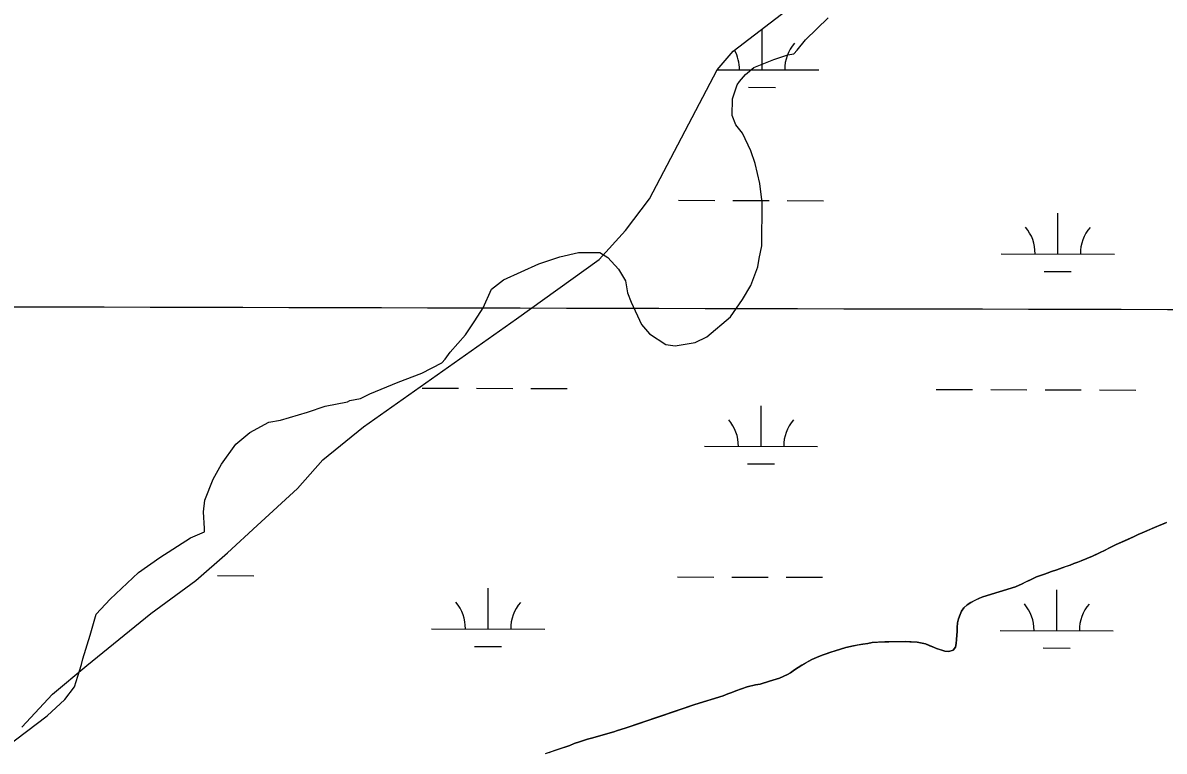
# Model space of a CAD drawing. Extents: x 3161665 to 3199565, y 885729 to 911164.
# Drawn here: x 3187473 to 3188481, y 902866 to 903509 of the extents above; entities that cross this region are included whole.
import ezdxf

# ---------------------------------------------------------------- set-up
doc = ezdxf.new("R2010")
doc.units = 0
for name, color, linetype in [('V-GRID-MAJR', 7, 'Continuous'), ('V-SITE-VEGE', 7, 'Continuous'), ('V-TOPO-SHOR', 7, 'Continuous'), ('V-WETL-SWMP', 7, 'Continuous')]:
    doc.layers.add(name, color=color, linetype=linetype)

msp = doc.modelspace()

# ---------------------------------------------------------------- linework, layer by layer
at = {"layer": 'V-GRID-MAJR'}
msp.add_spline([(3165916.244, 903320.984), (3171139.73, 903304.649), (3176363.22, 903289.0750000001), (3181586.7120000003, 903274.26), (3186810.2060000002, 903260.204), (3192033.702, 903246.909), (3197257.2, 903234.373), (3197257.201, 903234.373)], degree=3, dxfattribs=at)
at = {"layer": 'V-SITE-VEGE'}
for points in [[(3187872.130000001, 903246.1939999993), (3187879.468000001, 903257.5239999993), (3187886.851000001, 903274.0279999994), (3187897.267000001, 903282.2269999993), (3187928.440000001, 903296.4679999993), (3187947.1240000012, 903302.5299999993), (3187963.721000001, 903306.5399999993), (3187982.355000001, 903306.3869999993), (3187989.568000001, 903302.1879999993), (3187998.8030000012, 903291.7619999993), (3188004.931000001, 903281.3579999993), (3188006.917000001, 903270.9889999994), (3188009.954000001, 903262.6819999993), (3188019.115000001, 903242.9399999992), (3188026.293000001, 903234.5979999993), (3188040.711000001, 903225.1649999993), (3188048.983000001, 903224.0629999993), (3188066.610000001, 903227.0269999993), (3188077.004000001, 903232.1179999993), (3188097.848000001, 903249.5509999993), (3188108.326000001, 903264.9949999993), (3188115.672000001, 903277.3599999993), (3188122.0190000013, 903293.8729999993), (3188123.110000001, 903301.1129999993), (3188125.273000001, 903312.4819999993), (3188125.582000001, 903350.7849999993), (3188123.647000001, 903367.3659999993), (3188119.647000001, 903384.9949999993), (3188115.598000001, 903396.4169999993), (3188108.477000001, 903412.0039999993), (3188102.323000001, 903419.3009999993), (3188099.2860000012, 903427.6079999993), (3188099.403000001, 903442.1019999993), (3188103.642000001, 903454.4899999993), (3188105.737000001, 903457.5779999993), (3188110.964000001, 903463.7489999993), (3188118.261000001, 903469.9009999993), (3188135.919000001, 903477.0059999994), (3188148.3740000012, 903481.0459999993), (3188153.558000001, 903482.0419999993), (3188156.689000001, 903485.1219999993), (3188164.011000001, 903494.3809999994), (3188183.838000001, 903513.8899999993)], [(3187458.086000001, 902869.5829999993), (3187494.542000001, 902897.2429999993), (3187510.189000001, 902911.6099999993), (3187518.561000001, 902922.9319999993), (3187521.742000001, 902932.2229999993), (3187524.931000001, 902942.5469999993), (3187526.008000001, 902947.7179999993), (3187532.385000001, 902968.3729999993), (3187537.712000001, 902986.9639999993), (3187550.244000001, 903000.3209999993), (3187575.281000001, 903023.9329999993), (3187594.024000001, 903037.2389999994), (3187621.080000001, 903054.6219999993), (3187633.544000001, 903059.6969999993), (3187633.571000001, 903062.8019999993), (3187632.651000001, 903077.3039999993), (3187633.771000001, 903087.6479999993), (3187641.169000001, 903106.2229999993), (3187648.525000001, 903119.6209999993), (3187661.088000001, 903137.1219999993), (3187673.593000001, 903147.3739999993), (3187690.233000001, 903156.5549999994), (3187700.602000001, 903158.5439999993), (3187724.469000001, 903165.5969999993), (3187740.038000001, 903170.6489999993), (3187759.742000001, 903174.6309999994), (3187761.821000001, 903175.6489999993), (3187771.153000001, 903177.6449999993), (3187779.468000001, 903181.7189999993), (3187804.399000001, 903191.8709999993), (3187825.169000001, 903199.9849999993), (3187842.844000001, 903209.1599999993), (3187845.975000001, 903212.2399999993), (3187850.165000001, 903218.4209999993), (3187863.748000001, 903233.8379999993), (3187872.130000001, 903246.1939999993)], [(3188482.696000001, 903068.1629999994), (3188472.147000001, 903063.5639999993), (3188465.153000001, 903060.6489999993), (3188461.252000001, 903058.8529999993), (3188457.698000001, 903057.3949999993), (3188453.3400000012, 903055.2609999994), (3188438.203000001, 903048.5269999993), (3188434.073000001, 903046.3889999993), (3188427.877000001, 903043.3539999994), (3188424.207000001, 903041.6679999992), (3188417.439000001, 903038.1849999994), (3188407.238000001, 903034.2649999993), (3188404.256000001, 903033.0319999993), (3188400.704000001, 903031.8029999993), (3188397.493000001, 903030.4619999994), (3188390.391000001, 903028.0019999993), (3188385.691000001, 903026.2119999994), (3188381.1070000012, 903024.6499999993), (3188374.805000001, 903022.2999999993), (3188367.930000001, 903020.0699999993), (3188355.083000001, 903013.8889999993), (3188349.234000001, 903011.1939999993), (3188320.597000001, 903002.2849999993), (3188317.617000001, 903001.2799999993), (3188309.933000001, 902997.4579999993), (3188306.716000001, 902995.3119999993), (3188303.723000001, 902992.7089999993), (3188301.643000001, 902989.7539999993), (3188300.363000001, 902986.9089999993), (3188298.960000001, 902982.9189999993), (3188298.130000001, 902979.2719999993), (3188297.756000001, 902975.3889999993), (3188297.842000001, 902971.8459999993), (3188296.957000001, 902961.1119999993), (3188296.242000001, 902957.8049999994), (3188294.168000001, 902955.3079999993), (3188290.387000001, 902954.0819999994), (3188286.846000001, 902954.3379999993), (3188279.666000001, 902956.6829999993), (3188276.821000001, 902957.9609999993), (3188269.757000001, 902960.7599999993), (3188262.458000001, 902962.4189999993), (3188251.950000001, 902962.8469999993), (3188234.012000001, 902962.7629999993), (3188222.920000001, 902961.9379999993), (3188218.916000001, 902961.1719999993), (3188214.683000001, 902960.6329999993), (3188206.446000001, 902959.2139999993), (3188199.577000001, 902957.5549999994), (3188190.186000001, 902954.7739999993), (3188186.404000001, 902953.5489999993), (3188179.641000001, 902951.0889999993), (3188175.633000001, 902949.7499999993), (3188169.555000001, 902947.0569999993), (3188166.800000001, 902945.5949999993), (3188160.601000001, 902941.9879999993), (3188157.613000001, 902939.9569999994), (3188154.170000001, 902937.9249999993), (3188150.6070000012, 902935.3259999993), (3188147.967000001, 902933.7489999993), (3188140.971000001, 902930.4909999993), (3188132.142000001, 902927.7479999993), (3188123.903000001, 902925.3709999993), (3188119.899000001, 902924.7189999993), (3188112.457000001, 902922.8389999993), (3188102.487000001, 902919.3759999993), (3188099.048000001, 902917.9159999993), (3188095.268000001, 902916.5769999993), (3188091.256000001, 902915.0099999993), (3188066.170000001, 902907.3279999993), (3188004.754000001, 902886.2269999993)], [(3188004.754000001, 902886.2269999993), (3187997.883000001, 902884.3409999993), (3187994.903000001, 902883.2229999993), (3187974.976000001, 902877.5559999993), (3187971.542000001, 902876.6689999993), (3187964.325000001, 902874.3279999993), (3187959.856000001, 902872.7639999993), (3187955.842000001, 902871.0819999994), (3187952.293000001, 902869.9679999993), (3187934.3030000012, 902863.8279999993)]]:
    msp.add_lwpolyline(points, dxfattribs=at)
at = {"layer": 'V-TOPO-SHOR'}
for points in [[(3188430.632000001, 903044.7039999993), (3188434.073000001, 903046.3889999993), (3188438.203000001, 903048.5269999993), (3188442.447000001, 903050.4359999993), (3188446.459000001, 903052.2319999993), (3188449.785000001, 903053.6879999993), (3188453.3400000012, 903055.2609999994), (3188457.698000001, 903057.3949999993), (3188461.254000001, 903058.8529999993), (3188465.153000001, 903060.6489999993), (3188468.592000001, 903062.1069999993), (3188472.147000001, 903063.5639999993), (3188476.159000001, 903065.3599999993), (3188479.829000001, 903066.9309999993), (3188482.694000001, 903068.1629999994)], [(3187937.740000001, 902864.9439999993), (3187942.096000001, 902866.5089999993), (3187945.188000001, 902867.5129999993), (3187949.4280000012, 902868.9629999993), (3187952.293000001, 902869.9679999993), (3187955.842000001, 902871.0819999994), (3187959.856000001, 902872.7639999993), (3187964.325000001, 902874.3279999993), (3187971.542000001, 902876.6689999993), (3187974.976000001, 902877.5559999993), (3187994.903000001, 902883.2229999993), (3187997.883000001, 902884.3409999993), (3188004.754000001, 902886.2269999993), (3188036.265000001, 902897.0569999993), (3188066.170000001, 902907.3279999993), (3188091.256000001, 902915.0099999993), (3188095.268000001, 902916.5769999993), (3188099.048000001, 902917.9179999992), (3188102.487000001, 902919.3759999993), (3188112.457000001, 902922.8369999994), (3188119.899000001, 902924.7189999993), (3188123.903000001, 902925.3729999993), (3188132.142000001, 902927.7479999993), (3188140.971000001, 902930.4909999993), (3188147.967000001, 902933.7489999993), (3188150.6070000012, 902935.3259999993), (3188154.170000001, 902937.9269999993), (3188157.613000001, 902939.9549999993), (3188160.601000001, 902941.9879999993), (3188163.702000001, 902943.7899999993), (3188166.800000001, 902945.5949999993), (3188169.555000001, 902947.0569999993), (3188175.631000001, 902949.7499999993), (3188179.641000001, 902951.0889999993), (3188182.9650000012, 902952.3199999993), (3188186.404000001, 902953.5489999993), (3188190.184000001, 902954.7759999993), (3188194.993000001, 902956.2219999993), (3188199.577000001, 902957.5549999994), (3188206.446000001, 902959.2139999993), (3188210.564000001, 902959.9819999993), (3188214.683000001, 902960.6329999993), (3188218.916000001, 902961.1719999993), (3188222.920000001, 902961.9379999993), (3188227.378000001, 902962.2449999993), (3188230.923000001, 902962.5579999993), (3188234.012000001, 902962.7629999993), (3188237.438000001, 902962.7339999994), (3188242.238000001, 902962.8099999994), (3188247.266000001, 902962.8839999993), (3188251.950000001, 902962.8469999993), (3188255.948000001, 902962.6999999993), (3188259.032000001, 902962.5599999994), (3188262.458000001, 902962.4189999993), (3188269.757000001, 902960.7599999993), (3188273.745000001, 902959.1299999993), (3188276.821000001, 902957.9609999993), (3188279.666000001, 902956.6829999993), (3188283.313000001, 902955.5089999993), (3188286.846000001, 902954.3379999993), (3188290.387000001, 902954.0819999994), (3188294.168000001, 902955.3079999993), (3188296.242000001, 902957.8049999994), (3188296.957000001, 902961.1119999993), (3188297.213000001, 902964.5389999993), (3188297.5900000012, 902968.7639999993), (3188297.842000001, 902971.8459999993), (3188297.756000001, 902975.3889999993), (3188298.130000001, 902979.2719999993), (3188298.960000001, 902982.9189999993), (3188300.363000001, 902986.9089999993), (3188301.643000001, 902989.7559999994), (3188303.723000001, 902992.7089999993), (3188306.716000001, 902995.3119999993), (3188309.933000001, 902997.4579999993), (3188313.718000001, 902999.3689999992), (3188317.617000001, 903001.2799999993), (3188320.597000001, 903002.2849999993), (3188349.234000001, 903011.1939999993), (3188355.083000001, 903013.8889999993), (3188358.526000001, 903015.5769999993), (3188361.278000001, 903016.9239999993), (3188367.930000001, 903020.0699999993), (3188371.369000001, 903021.1859999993), (3188374.8030000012, 903022.2999999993), (3188378.242000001, 903023.5289999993), (3188381.1070000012, 903024.6499999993), (3188385.691000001, 903026.2119999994), (3188390.391000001, 903028.0019999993), (3188394.401000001, 903029.3419999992), (3188397.493000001, 903030.4599999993), (3188400.704000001, 903031.8029999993), (3188404.256000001, 903033.0319999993), (3188407.238000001, 903034.2649999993), (3188417.439000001, 903038.1829999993), (3188421.223000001, 903040.0939999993), (3188424.207000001, 903041.6679999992), (3188427.877000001, 903043.3539999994), (3188430.632000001, 903044.7039999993)]]:
    msp.add_lwpolyline(points, dxfattribs=at)
at = {"layer": 'V-WETL-SWMP'}
for p, q in [((3188125.6158566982, 903467.8489039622), (3188125.7155279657, 903503.8487240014)), ((3188086.0536125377, 903467.9582325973), (3188175.6153758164, 903467.7107323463)), ((3188113.573249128, 903452.451142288), (3188137.573018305, 903452.3848199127)), ((3188051.888972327, 903352.6203390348), (3188083.888664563, 903352.5319092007)), ((3188099.8885106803, 903352.487694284), (3188131.888202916, 903352.3992644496)), ((3188147.888049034, 903352.355049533), (3188179.887741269, 903352.2666196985)), ((3188386.601203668, 903305.2652524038), (3188386.700874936, 903341.2650724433)), ((3188336.6016845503, 903305.4034240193), (3188436.6007227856, 903305.1270807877)), ((3188374.558596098, 903289.8674907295), (3188398.5583652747, 903289.8011683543)), ((3187825.5221626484, 903186.7444528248), (3187857.5218548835, 903186.6560229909)), ((3187873.521701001, 903186.6118080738), (3187905.5213932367, 903186.5233782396)), ((3187921.5212393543, 903186.4791633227), (3187953.52093159, 903186.3907334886)), ((3188279.4257971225, 903185.4901087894), (3188311.425489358, 903185.4016789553)), ((3188327.4253354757, 903185.3574640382), (3188359.425027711, 903185.2690342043)), ((3188375.4248738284, 903185.2248192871), (3188407.424566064, 903185.136389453)), ((3188423.424412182, 903185.092174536), (3188455.4241044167, 903185.0037447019)), ((3188124.694797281, 903135.1755669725), (3188124.7944685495, 903171.1753870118)), ((3188074.695278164, 903135.3137385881), (3188174.6943163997, 903135.0373953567)), ((3188112.6521897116, 903119.7778052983), (3188136.651958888, 903119.711482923)), ((3187645.0638167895, 903021.0687013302), (3187677.063509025, 903020.9802714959)), ((3188050.967912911, 903019.9470020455), (3188082.9676051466, 903019.8585722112)), ((3188098.967451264, 903019.8143572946), (3188130.9671434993, 903019.7259274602)), ((3188146.966989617, 903019.6817125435), (3188178.9666818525, 903019.5932827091)), ((3187883.776971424, 902973.9789042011), (3187883.876642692, 903009.9787242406)), ((3188385.6801442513, 902972.5919154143), (3188385.779815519, 903008.5917354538)), ((3187833.777452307, 902974.1170758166), (3187933.776490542, 902973.8407325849)), ((3188335.6806251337, 902972.73008703), (3188435.6796633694, 902972.4537437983)), ((3187871.7343638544, 902958.5811425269), (3187895.7341330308, 902958.5148201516)), ((3188373.6375366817, 902957.1941537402), (3188397.6373058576, 902957.1278313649))]:
    msp.add_line(p, q, dxfattribs=at)
for points in [[(3188100.177000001, 903484.2549999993), (3188260.751000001, 903607.8009999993), (3188285.378000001, 903633.7409999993), (3188307.845000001, 903647.6599999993), (3188330.944000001, 903654.6959999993), (3188392.920000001, 903663.4819999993), (3188412.583000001, 903670.8899999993), (3188427.146000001, 903685.5609999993)], [(3187472.184000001, 902887.1199999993), (3187499.247000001, 902916.4789999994), (3187529.7150000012, 902941.6829999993), (3187586.1440000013, 902987.6569999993), (3187625.930000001, 903016.9129999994), (3187653.639000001, 903041.1079999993), (3187679.972000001, 903065.3129999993), (3187715.659000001, 903098.0419999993), (3187737.873000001, 903123.3119999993), (3187773.877000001, 903152.5989999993), (3187908.772000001, 903247.8079999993), (3187981.761000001, 903300.1819999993), (3188005.010000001, 903325.7889999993), (3188026.2150000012, 903353.8189999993), (3188085.944000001, 903467.8609999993), (3188100.177000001, 903484.2549999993)]]:
    msp.add_lwpolyline(points, dxfattribs=at)
for centre, radius, start, end in [((3188180.859576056, 903468.1710446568), 35.246287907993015, 139.06984632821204, 180.61350466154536), ((3188070.374766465, 903468.4763648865), 35.24628790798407, 359.0698421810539, 28.29176188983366), ((3188331.360113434, 903305.8927133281), 35.24628790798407, 359.0698421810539, 40.61350051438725), ((3188441.844923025, 903305.5873930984), 35.246287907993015, 139.06984632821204, 180.61350466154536), ((3188069.4537070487, 903135.8030278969), 35.24628790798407, 359.0698421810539, 40.61350051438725), ((3188179.938516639, 903135.4977076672), 35.246287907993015, 139.06984632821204, 180.61350466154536), ((3187828.5358811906, 902974.6063651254), 35.24628790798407, 359.0698421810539, 40.61350051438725), ((3187939.0206907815, 902974.3010448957), 35.246287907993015, 139.06984632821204, 180.61350466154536), ((3188330.4390540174, 902973.2193763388), 35.24628790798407, 359.0698421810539, 40.61350051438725), ((3188440.9238636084, 902972.9140561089), 35.246287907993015, 139.06984632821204, 180.61350466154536)]:
    msp.add_arc(centre, radius, start, end, dxfattribs=at)

doc.saveas('drawing.dxf')
